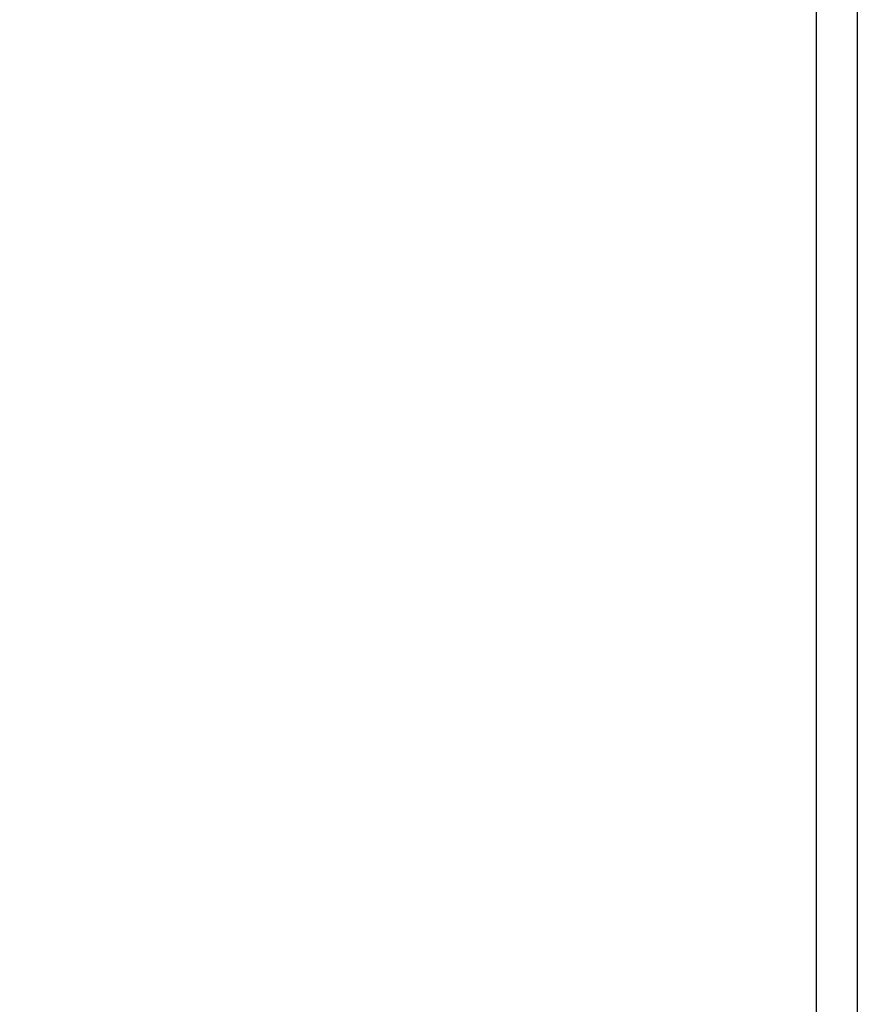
# Model space of a CAD drawing. Header units: millimetres. Extents: x 49320 to 60117, y -4209 to 20568.
# Tile 333 of 479: x 53607 to 54420, y 8597 to 9553. Entities that reach past the tile are written whole.
import ezdxf

# ---------------------------------------------------------------- set-up
doc = ezdxf.new("R2010")
doc.units = ezdxf.units.MM
doc.layers.add('M_Ramki do druku', color=7, linetype='Continuous', lineweight=25)
doc.layers.add('M_Ramki rysunków', color=2, linetype='Continuous', lineweight=25)
doc.layers.add('RAMKA', color=3, linetype='Continuous')
doc.styles.add('MCAD_TS', font='GENISO.SHX', dxfattribs={"width": 0.8})

# ---------------------------------------------------------------- blocks, each defined once
blk = doc.blocks.new('*U554')
at = {"layer": 'M_Ramki rysunków', "color": 0, "linetype": 'ByBlock', "lineweight": -2}
blk.add_lwpolyline([(20, 4), (20, 293), (506, 293), (506, 4)], close=True, dxfattribs=at)
at = {"layer": 'M_Ramki do druku', "style": 'MCAD_TS', "width": 0.8}
for tag, p in [('KOMENTARZ', (11.543, 30.569)), ('RYSUNEK', (15.279, 30.569)), ('DATA', (19.016, 30.569))]:
    blk.add_attdef(tag, p, '', height=2, rotation=90, dxfattribs=at)

msp = doc.modelspace()

# ---------------------------------------------------------------- linework, layer by layer
at = {"layer": 'RAMKA', "color": 0, "ltscale": 0.8}
msp.add_lwpolyline([(49320.41, 10536.29), (54420.41, 10536.29), (54420.41, 7566.29), (49320.41, 7566.29)], close=True, dxfattribs=at)

# ---------------------------------------------------------------- block references
at = {"color": 0, "xscale": 10, "yscale": 10, "zscale": 10}
msp.add_blockref('*U554', (49320.41, 7566.29), dxfattribs=at)

doc.saveas('drawing.dxf')
